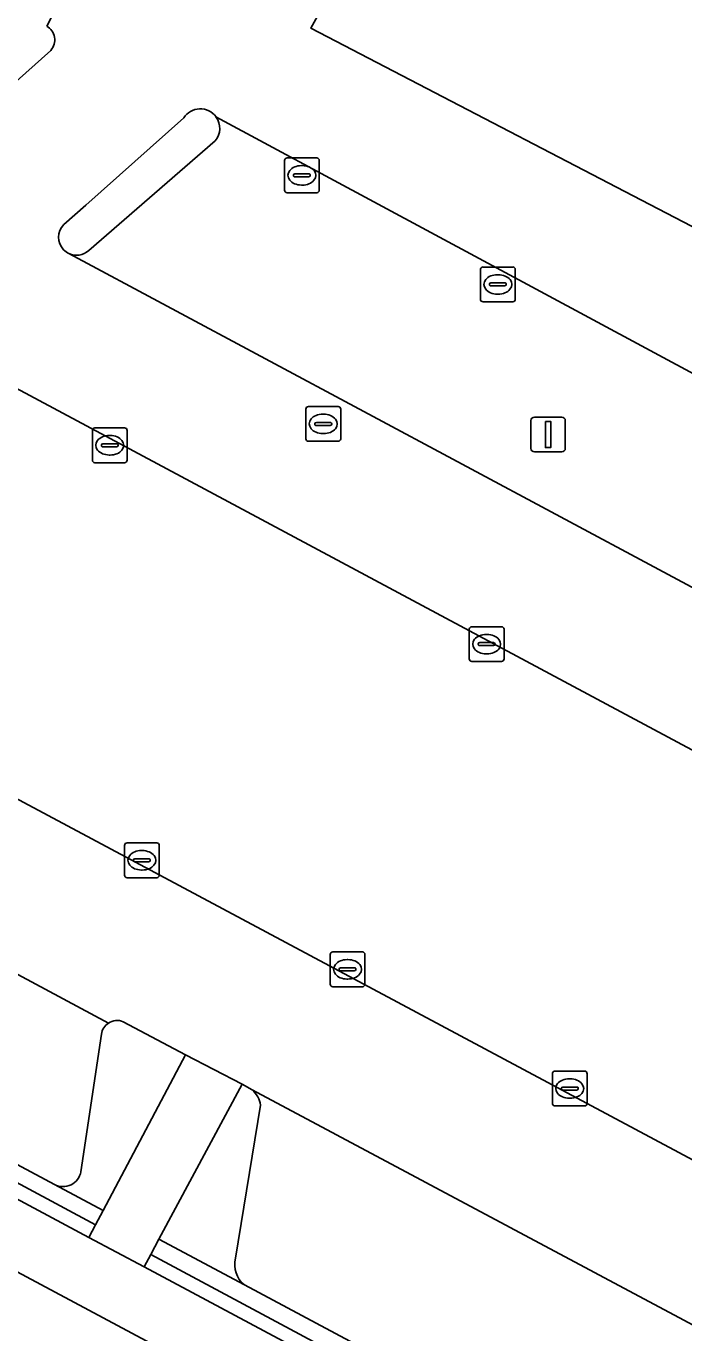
# Model space of a CAD drawing. Extents: x 159489 to 160304, y 383825 to 384531.
# Drawn here: x 159973.2 to 159992.1, y 383922.11 to 383959.68 of the extents above; entities that cross this region are included whole.
import ezdxf

# ---------------------------------------------------------------- set-up
doc = ezdxf.new("R2010")
doc.units = 0
for name, color, linetype in [('IMGEO_Fietspad_gesloten', 7, 'Continuous'), ('IMGEO_Groenvoorziening', 7, 'Continuous'), ('IMGEO_Haag', 7, 'Continuous'), ('IMGEO_Kolk', 7, 'Continuous'), ('IMGEO_Lichtmast', 7, 'Continuous'), ('IMGEO_Parkeervlak_open', 7, 'Continuous'), ('IMGEO_Rijbaan_lokaal_open', 7, 'Continuous'), ('IMGEO_Rioolput', 7, 'Continuous'), ('IMGEO_Verkeerseiland_open', 7, 'Continuous'), ('IMGEO_Voetpad_open', 7, 'Continuous')]:
    doc.layers.add(name, color=color, linetype=linetype)

msp = doc.modelspace()

# ---------------------------------------------------------------- linework, layer by layer
at = {"layer": 'IMGEO_Fietspad_gesloten'}
msp.add_lwpolyline([(160107.086, 383852.085), (159924.27, 383949.901)], dxfattribs=at)
at = {"layer": 'IMGEO_Groenvoorziening'}
for points in [[(159925.288, 383951.958), (159971.242, 383927.33), (159975.189, 383925.214), (159975.409, 383925.629), (159974.018, 383926.373), (159963.426, 383932.036)], [(159924.885, 383951.662), (159971.045, 383926.968), (159974.998, 383924.853), (159975.189, 383925.214), (159971.242, 383927.33)], [(160027.805, 383897.611), (159998.177, 383913.488), (159979.471, 383923.487), (159977.014, 383924.799), (159976.78, 383924.361), (160033.337, 383894.042), (160037.691, 383902.196)]]:
    msp.add_lwpolyline(points, dxfattribs=at)
msp.add_lwpolyline([(159976.78, 383924.361), (159976.588, 383924.003), (160033.172, 383893.732), (160033.337, 383894.042)], close=True, dxfattribs=at)
at = {"layer": 'IMGEO_Haag'}
msp.add_lwpolyline([(159924.885, 383951.662), (159971.045, 383926.968), (159974.998, 383924.853), (159975.189, 383925.214), (159971.242, 383927.33)], dxfattribs=at)
msp.add_lwpolyline([(159976.78, 383924.361), (159976.588, 383924.003), (160033.172, 383893.732), (160033.337, 383894.042)], close=True, dxfattribs=at)
at = {"layer": 'IMGEO_Kolk'}
for p, q in [((159980.623, 383954.96), (159980.623, 383955.812)), ((159980.698, 383955.886), (159981.55, 383955.886)), ((159981.624, 383955.812), (159981.624, 383954.96)), ((159980.925, 383955.429), (159981.323, 383955.429)), ((159981.111, 383955.666), (159981.136, 383955.666)), ((159980.882, 383955.38), (159980.882, 383955.392)), ((159981.32, 383955.343), (159980.922, 383955.343)), ((159981.134, 383955.106), (159981.109, 383955.106)), ((159981.366, 383955.392), (159981.366, 383955.38)), ((159981.55, 383954.886), (159980.698, 383954.886)), ((159986.255, 383951.825), (159986.255, 383952.677)), ((159986.33, 383952.751), (159987.182, 383952.751)), ((159986.743, 383952.531), (159986.768, 383952.531)), ((159987.256, 383952.677), (159987.256, 383951.825)), ((159986.514, 383952.245), (159986.514, 383952.257)), ((159986.952, 383952.208), (159986.554, 383952.208)), ((159986.557, 383952.294), (159986.955, 383952.294)), ((159986.998, 383952.257), (159986.998, 383952.245)), ((159987.182, 383951.751), (159986.33, 383951.751)), ((159986.766, 383951.971), (159986.741, 383951.971)), ((159975.103, 383947.2), (159975.103, 383948.052)), ((159975.178, 383948.126), (159976.03, 383948.126)), ((159976.104, 383948.052), (159976.104, 383947.2)), ((159975.362, 383947.62), (159975.362, 383947.632)), ((159975.8, 383947.583), (159975.402, 383947.583)), ((159975.405, 383947.669), (159975.803, 383947.669)), ((159975.591, 383947.906), (159975.616, 383947.906)), ((159975.846, 383947.632), (159975.846, 383947.62)), ((159975.614, 383947.346), (159975.589, 383947.346)), ((159976.03, 383947.126), (159975.178, 383947.126)), ((159985.933, 383941.483), (159985.933, 383942.335)), ((159986.008, 383942.409), (159986.86, 383942.409)), ((159986.934, 383942.335), (159986.934, 383941.483)), ((159986.192, 383941.903), (159986.192, 383941.915)), ((159986.235, 383941.952), (159986.633, 383941.952)), ((159986.421, 383942.189), (159986.446, 383942.189)), ((159986.676, 383941.915), (159986.676, 383941.903)), ((159986.63, 383941.866), (159986.232, 383941.866)), ((159986.444, 383941.629), (159986.419, 383941.629)), ((159986.86, 383941.409), (159986.008, 383941.409)), ((159976.025, 383935.269), (159976.025, 383936.121)), ((159976.1, 383936.195), (159976.952, 383936.195)), ((159976.513, 383935.975), (159976.538, 383935.975)), ((159977.026, 383936.121), (159977.026, 383935.269)), ((159976.284, 383935.689), (159976.284, 383935.701)), ((159976.722, 383935.652), (159976.324, 383935.652)), ((159976.327, 383935.738), (159976.725, 383935.738)), ((159976.768, 383935.701), (159976.768, 383935.689)), ((159976.952, 383935.195), (159976.1, 383935.195)), ((159976.536, 383935.415), (159976.511, 383935.415)), ((159981.935, 383932.134), (159981.935, 383932.986)), ((159982.01, 383933.06), (159982.862, 383933.06)), ((159982.936, 383932.986), (159982.936, 383932.134)), ((159982.194, 383932.554), (159982.194, 383932.566)), ((159982.632, 383932.517), (159982.234, 383932.517)), ((159982.237, 383932.603), (159982.635, 383932.603)), ((159982.423, 383932.84), (159982.448, 383932.84)), ((159982.678, 383932.566), (159982.678, 383932.554)), ((159982.446, 383932.28), (159982.421, 383932.28)), ((159982.862, 383932.06), (159982.01, 383932.06)), ((159988.322, 383928.708), (159988.322, 383929.56)), ((159988.397, 383929.634), (159989.249, 383929.634)), ((159989.323, 383929.56), (159989.323, 383928.708)), ((159988.581, 383929.128), (159988.581, 383929.14)), ((159988.624, 383929.177), (159989.022, 383929.177)), ((159988.81, 383929.414), (159988.835, 383929.414)), ((159989.065, 383929.14), (159989.065, 383929.128)), ((159989.019, 383929.091), (159988.621, 383929.091)), ((159988.833, 383928.854), (159988.808, 383928.854)), ((159989.249, 383928.634), (159988.397, 383928.634))]:
    msp.add_line(p, q, dxfattribs=at)
for points in [[(159980.623, 383954.96), (159980.623, 383955.812)], [(159980.698, 383955.886), (159981.55, 383955.886)], [(159981.624, 383955.812), (159981.624, 383954.96)], [(159981.55, 383954.886), (159980.698, 383954.886)], [(159986.255, 383951.825), (159986.255, 383952.677)], [(159986.33, 383952.751), (159987.182, 383952.751)], [(159987.256, 383952.677), (159987.256, 383951.825)], [(159987.182, 383951.751), (159986.33, 383951.751)], [(159975.103, 383947.2), (159975.103, 383948.052)], [(159975.178, 383948.126), (159976.03, 383948.126)], [(159976.104, 383948.052), (159976.104, 383947.2)], [(159976.03, 383947.126), (159975.178, 383947.126)], [(159985.933, 383941.483), (159985.933, 383942.335)], [(159986.008, 383942.409), (159986.86, 383942.409)], [(159986.934, 383942.335), (159986.934, 383941.483)], [(159986.86, 383941.409), (159986.008, 383941.409)], [(159976.025, 383935.269), (159976.025, 383936.121)], [(159976.1, 383936.195), (159976.952, 383936.195)], [(159977.026, 383936.121), (159977.026, 383935.269)], [(159976.952, 383935.195), (159976.1, 383935.195)], [(159981.935, 383932.134), (159981.935, 383932.986)], [(159982.01, 383933.06), (159982.862, 383933.06)], [(159982.936, 383932.986), (159982.936, 383932.134)], [(159982.862, 383932.06), (159982.01, 383932.06)], [(159988.322, 383928.708), (159988.322, 383929.56)], [(159988.397, 383929.634), (159989.249, 383929.634)], [(159989.323, 383929.56), (159989.323, 383928.708)], [(159989.249, 383928.634), (159988.397, 383928.634)]]:
    msp.add_lwpolyline(points, dxfattribs=at)
for centre, radius, start, end in [((159980.7, 383955.81), 0.0765, 91.552, 178.448), ((159980.7, 383955.81), 0.0765, 91.552, 178.448), ((159981.548, 383955.81), 0.0765, 1.552, 88.448), ((159981.548, 383955.81), 0.0765, 1.552, 88.448), ((159980.922, 383955.389), 0.0403, 85.8775, 175.7526), ((159981.327, 383955.391), 0.0386, 1.7309, 96.639), ((159980.919, 383955.379), 0.0366, 178.938, 274.7102), ((159981.323, 383955.386), 0.043, 264.8664, 352.4533), ((159980.7, 383954.962), 0.0765, 181.552, 268.448), ((159980.7, 383954.962), 0.0765, 181.552, 268.448), ((159981.548, 383954.962), 0.0765, 271.552, 358.448), ((159981.548, 383954.962), 0.0765, 271.552, 358.448), ((159986.332, 383952.675), 0.0765, 91.552, 178.448), ((159986.332, 383952.675), 0.0765, 91.552, 178.448), ((159987.18, 383952.675), 0.0765, 1.552, 88.448), ((159987.18, 383952.675), 0.0765, 1.552, 88.448), ((159986.554, 383952.254), 0.0403, 85.8775, 175.7526), ((159986.551, 383952.244), 0.0366, 178.938, 274.7102), ((159986.955, 383952.251), 0.043, 264.8664, 352.4533), ((159986.959, 383952.256), 0.0386, 1.7309, 96.639), ((159986.332, 383951.827), 0.0765, 181.552, 268.448), ((159986.332, 383951.827), 0.0765, 181.552, 268.448), ((159987.18, 383951.827), 0.0765, 271.552, 358.448), ((159987.18, 383951.827), 0.0765, 271.552, 358.448), ((159975.18, 383948.05), 0.0765, 91.552, 178.448), ((159975.18, 383948.05), 0.0765, 91.552, 178.448), ((159976.028, 383948.05), 0.0765, 1.552, 88.448), ((159976.028, 383948.05), 0.0765, 1.552, 88.448), ((159975.402, 383947.629), 0.0403, 85.8775, 175.7526), ((159975.399, 383947.619), 0.0366, 178.938, 274.7102), ((159975.803, 383947.626), 0.043, 264.8664, 352.4533), ((159975.807, 383947.631), 0.0386, 1.7309, 96.639), ((159975.18, 383947.202), 0.0765, 181.552, 268.448), ((159975.18, 383947.202), 0.0765, 181.552, 268.448), ((159976.028, 383947.202), 0.0765, 271.552, 358.448), ((159976.028, 383947.202), 0.0765, 271.552, 358.448), ((159986.01, 383942.333), 0.0765, 91.552, 178.448), ((159986.01, 383942.333), 0.0765, 91.552, 178.448), ((159986.858, 383942.333), 0.0765, 1.552, 88.448), ((159986.858, 383942.333), 0.0765, 1.552, 88.448), ((159986.232, 383941.912), 0.0403, 85.8775, 175.7526), ((159986.637, 383941.914), 0.0386, 1.7309, 96.639), ((159986.229, 383941.902), 0.0366, 178.938, 274.7102), ((159986.633, 383941.909), 0.043, 264.8664, 352.4533), ((159986.01, 383941.485), 0.0765, 181.552, 268.448), ((159986.01, 383941.485), 0.0765, 181.552, 268.448), ((159986.858, 383941.485), 0.0765, 271.552, 358.448), ((159986.858, 383941.485), 0.0765, 271.552, 358.448), ((159976.102, 383936.119), 0.0765, 91.552, 178.448), ((159976.102, 383936.119), 0.0765, 91.552, 178.448), ((159976.95, 383936.119), 0.0765, 1.552, 88.448), ((159976.95, 383936.119), 0.0765, 1.552, 88.448), ((159976.324, 383935.698), 0.0403, 85.8775, 175.7526), ((159976.321, 383935.688), 0.0366, 178.938, 274.7102), ((159976.725, 383935.695), 0.043, 264.8664, 352.4533), ((159976.729, 383935.7), 0.0386, 1.7309, 96.639), ((159976.102, 383935.271), 0.0765, 181.552, 268.448), ((159976.102, 383935.271), 0.0765, 181.552, 268.448), ((159976.95, 383935.271), 0.0765, 271.552, 358.448), ((159976.95, 383935.271), 0.0765, 271.552, 358.448), ((159982.012, 383932.984), 0.0765, 91.552, 178.448), ((159982.012, 383932.984), 0.0765, 91.552, 178.448), ((159982.86, 383932.984), 0.0765, 1.552, 88.448), ((159982.86, 383932.984), 0.0765, 1.552, 88.448), ((159982.234, 383932.563), 0.0403, 85.8775, 175.7526), ((159982.231, 383932.553), 0.0366, 178.938, 274.7102), ((159982.635, 383932.56), 0.043, 264.8664, 352.4533), ((159982.639, 383932.565), 0.0386, 1.7309, 96.639), ((159982.012, 383932.136), 0.0765, 181.552, 268.448), ((159982.012, 383932.136), 0.0765, 181.552, 268.448), ((159982.86, 383932.136), 0.0765, 271.552, 358.448), ((159982.86, 383932.136), 0.0765, 271.552, 358.448), ((159988.399, 383929.558), 0.0765, 91.552, 178.448), ((159988.399, 383929.558), 0.0765, 91.552, 178.448), ((159989.247, 383929.558), 0.0765, 1.552, 88.448), ((159989.247, 383929.558), 0.0765, 1.552, 88.448), ((159988.621, 383929.137), 0.0403, 85.8775, 175.7526), ((159989.026, 383929.139), 0.0386, 1.7309, 96.639), ((159988.618, 383929.127), 0.0366, 178.938, 274.7102), ((159989.022, 383929.134), 0.043, 264.8664, 352.4533), ((159988.399, 383928.71), 0.0765, 181.552, 268.448), ((159988.399, 383928.71), 0.0765, 181.552, 268.448), ((159989.247, 383928.71), 0.0765, 271.552, 358.448), ((159989.247, 383928.71), 0.0765, 271.552, 358.448)]:
    msp.add_arc(centre, radius, start, end, dxfattribs=at)
for centre, major_axis, ratio, start_param, end_param in [((159981.11, 383955.386), (-0.387, 0.002), 0.722429, 4.712389, 7.853982), ((159981.135, 383955.386), (-0.39, 0.002), 0.717154, 1.570796, 4.712389), ((159986.742, 383952.251), (-0.387, 0.002), 0.722429, 4.712389, 7.853982), ((159986.767, 383952.251), (-0.39, 0.002), 0.717154, 1.570796, 4.712389), ((159975.59, 383947.626), (-0.387, 0.002), 0.722429, 4.712389, 7.853982), ((159975.615, 383947.626), (-0.39, 0.002), 0.717154, 1.570796, 4.712389), ((159986.42, 383941.909), (-0.387, 0.002), 0.722429, 4.712389, 7.853982), ((159986.445, 383941.909), (-0.39, 0.002), 0.717154, 1.570796, 4.712389), ((159976.512, 383935.695), (-0.387, 0.002), 0.722429, 4.712389, 7.853982), ((159976.537, 383935.695), (-0.39, 0.002), 0.717154, 1.570796, 4.712389), ((159982.422, 383932.56), (-0.387, 0.002), 0.722429, 4.712389, 7.853982), ((159982.447, 383932.56), (-0.39, 0.002), 0.717154, 1.570796, 4.712389), ((159988.809, 383929.134), (-0.387, 0.002), 0.722429, 4.712389, 7.853982), ((159988.834, 383929.134), (-0.39, 0.002), 0.717154, 1.570796, 4.712389)]:
    msp.add_ellipse(centre, major_axis=major_axis, ratio=ratio, start_param=start_param, end_param=end_param, dxfattribs=at)
at = {"layer": 'IMGEO_Lichtmast'}
for p, q in [((159987.705, 383947.537), (159987.705, 383948.337)), ((159987.705, 383948.337), (159987.705, 383947.537)), ((159987.805, 383948.437), (159988.595, 383948.437)), ((159988.595, 383948.437), (159987.805, 383948.437)), ((159988.695, 383948.337), (159988.695, 383947.537)), ((159988.695, 383947.537), (159988.695, 383948.337)), ((159988.595, 383947.437), (159987.805, 383947.437)), ((159987.805, 383947.437), (159988.595, 383947.437))]:
    msp.add_line(p, q, dxfattribs=at)
msp.add_lwpolyline([(159988.125, 383948.312), (159988.275, 383948.312), (159988.275, 383947.562), (159988.125, 383947.562), (159988.125, 383948.312)], dxfattribs=at)
for centre, start, end in [((159987.805, 383948.337), 90, 180), ((159987.805, 383948.337), 90, 180), ((159988.595, 383948.337), 0, 90), ((159988.595, 383948.337), 360, 90), ((159987.805, 383947.537), 180, 270), ((159987.805, 383947.537), 180, 270), ((159988.595, 383947.537), 270, 0), ((159988.595, 383947.537), 270, 0)]:
    msp.add_arc(centre, 0.1, start, end, dxfattribs=at)
at = {"layer": 'IMGEO_Parkeervlak_open'}
for points in [[(160037.657, 383925.312), (159978.656, 383957.068)], [(159978.633, 383956.376), (159974.998, 383953.222)], [(159974.428, 383953.14), (160033.768, 383921.345)], [(160029.551, 383918.934), (159972.63, 383949.425)], [(159967.55, 383940.339), (160026.953, 383908.584)], [(159975.566, 383931.017), (159963.435, 383937.521)], [(159963.426, 383932.036), (159974.018, 383926.373)], [(159974.774, 383926.743), (159975.365, 383930.698)], [(160028.531, 383897.987), (160029.171, 383902.685), (159979.696, 383929.092)], [(159979.935, 383928.658), (159979.219, 383924.254)], [(159979.471, 383923.487), (159998.177, 383913.488), (160027.805, 383897.611)]]:
    msp.add_lwpolyline(points, dxfattribs=at)
for centre, radius, start, end in [((159978.203, 383956.737), 0.561, 319.9887, 36.204), ((159974.652, 383953.608), 0.519, 244.4674, 311.9054), ((159975.818, 383930.635), 0.457, 123.4487, 172.1217), ((159979.257, 383928.568), 0.684, 7.5971, 50.0853), ((159974.26, 383926.836), 0.522, 242.4142, 349.7417), ((159979.935, 383924.064), 0.74, 165.1451, 231.2311)]:
    msp.add_arc(centre, radius, start, end, dxfattribs=at)
at = {"layer": 'IMGEO_Rijbaan_lokaal_open'}
for points in [[(160045.074, 383926.114), (159993.67, 383953.619), (159993.5, 383953.314), (159981.38, 383959.622), (159983.843, 383964.058), (159985.866, 383967.699), (159979.718, 383970.987), (159977.689, 383967.227), (159976.466, 383964.959), (159973.791, 383959.676)], [(159973.909, 383958.978), (159970.842, 383956.247), (159970.546, 383955.974)], [(159974.283, 383953.972), (159974.916, 383954.531), (159977.728, 383957.037)], [(159978.656, 383957.068), (160037.657, 383925.312), (160037.756, 383925.259), (160037.968, 383925.125), (160041.546, 383923.208)], [(160035.638, 383920.368), (160033.768, 383921.345), (159974.428, 383953.14)], [(159972.21, 383949.667), (159972.47, 383949.51), (159972.63, 383949.425), (160029.551, 383918.934)], [(160026.953, 383908.584), (159967.55, 383940.339), (159967.321, 383940.473)], [(159963.435, 383937.521), (159975.566, 383931.017)], [(159975.989, 383931.055), (159977.783, 383930.1), (159979.404, 383929.26), (159979.696, 383929.092), (160029.171, 383902.685), (160029.345, 383903.962)]]:
    msp.add_lwpolyline(points, dxfattribs=at)
for centre, radius, start, end in [((159973.569, 383959.28), 0.454, 318.4183, 60.7724), ((159978.203, 383956.737), 0.562, 36.1484, 147.6781), ((159974.651, 383953.607), 0.518, 135.2666, 223.942), ((159974.63, 383953.579), 0.483, 223.2227, 245.2696), ((159975.813, 383930.64), 0.45, 67.009, 123.2577)]:
    msp.add_arc(centre, radius, start, end, dxfattribs=at)
at = {"layer": 'IMGEO_Rioolput'}
for p, q in [((159981.238, 383947.815), (159981.238, 383948.667)), ((159981.313, 383948.741), (159982.165, 383948.741)), ((159982.239, 383948.667), (159982.239, 383947.815)), ((159981.726, 383948.521), (159981.751, 383948.521)), ((159981.497, 383948.235), (159981.497, 383948.247)), ((159981.935, 383948.198), (159981.537, 383948.198)), ((159981.54, 383948.284), (159981.938, 383948.284)), ((159981.749, 383947.961), (159981.724, 383947.961)), ((159981.981, 383948.247), (159981.981, 383948.235)), ((159982.165, 383947.741), (159981.313, 383947.741))]:
    msp.add_line(p, q, dxfattribs=at)
for points in [[(159981.238, 383947.815), (159981.238, 383948.667)], [(159981.313, 383948.741), (159982.165, 383948.741)], [(159982.239, 383948.667), (159982.239, 383947.815)], [(159982.165, 383947.741), (159981.313, 383947.741)]]:
    msp.add_lwpolyline(points, dxfattribs=at)
for centre, radius, start, end in [((159981.315, 383948.665), 0.0765, 91.552, 178.448), ((159981.315, 383948.665), 0.0765, 91.552, 178.448), ((159982.163, 383948.665), 0.0765, 1.552, 88.448), ((159982.163, 383948.665), 0.0765, 1.552, 88.448), ((159981.537, 383948.244), 0.0403, 85.8775, 175.7526), ((159981.534, 383948.234), 0.0366, 178.938, 274.7102), ((159981.938, 383948.241), 0.043, 264.8664, 352.4533), ((159981.942, 383948.246), 0.0386, 1.7309, 96.639), ((159981.315, 383947.817), 0.0765, 181.552, 268.448), ((159981.315, 383947.817), 0.0765, 181.552, 268.448), ((159982.163, 383947.817), 0.0765, 271.552, 358.448), ((159982.163, 383947.817), 0.0765, 271.552, 358.448)]:
    msp.add_arc(centre, radius, start, end, dxfattribs=at)
for centre, major_axis, ratio, start_param, end_param in [((159981.725, 383948.241), (-0.387, 0.002), 0.722429, 4.712389, 7.853982), ((159981.75, 383948.241), (-0.39, 0.002), 0.717154, 1.570796, 4.712389)]:
    msp.add_ellipse(centre, major_axis=major_axis, ratio=ratio, start_param=start_param, end_param=end_param, dxfattribs=at)
at = {"layer": 'IMGEO_Verkeerseiland_open'}
for points in [[(159970.546, 383955.974), (159970.842, 383956.247), (159973.909, 383958.978)], [(159977.728, 383957.037), (159974.916, 383954.531), (159974.283, 383953.972)], [(159974.998, 383953.222), (159978.633, 383956.376)]]:
    msp.add_lwpolyline(points, dxfattribs=at)
for centre, radius, start, end in [((159973.569, 383959.28), 0.454, 318.4183, 60.7724), ((159978.203, 383956.737), 0.562, 36.1484, 147.6781), ((159978.203, 383956.737), 0.561, 319.9887, 36.204), ((159974.651, 383953.607), 0.518, 135.2666, 223.942), ((159974.63, 383953.579), 0.483, 223.2227, 245.2696), ((159974.652, 383953.608), 0.519, 244.4674, 311.9054)]:
    msp.add_arc(centre, radius, start, end, dxfattribs=at)
at = {"layer": 'IMGEO_Voetpad_open'}
for points in [[(160045.309, 383938.84), (160043.799, 383936.049), (159995.29, 383961.94), (159988.489, 383965.57), (159988.299, 383966.46), (159989.335, 383968.396), (159986.97, 383969.685), (159985.866, 383967.699), (159983.843, 383964.058), (159981.38, 383959.622), (159993.5, 383953.314), (159993.67, 383953.619), (159995.938, 383957.704), (160017.601, 383946.323), (160035.796, 383936.73), (160038.903, 383935.076), (160040.491, 383934.224), (160045.534, 383931.433)], [(160107.721, 383853.85), (160100.654, 383857.631), (160034.758, 383892.883), (160033.172, 383893.732), (159976.588, 383924.003), (159974.998, 383924.853), (159971.045, 383926.968), (159924.885, 383951.662)], [(159924.27, 383949.901), (160107.086, 383852.085)], [(159977.783, 383930.1), (159975.989, 383931.055)], [(159975.365, 383930.698), (159974.774, 383926.743)], [(159974.018, 383926.373), (159975.409, 383925.629), (159977.783, 383930.1)], [(159979.404, 383929.26), (159977.014, 383924.799), (159979.471, 383923.487)], [(159979.696, 383929.092), (159979.404, 383929.26)], [(159979.219, 383924.254), (159979.935, 383928.658)]]:
    msp.add_lwpolyline(points, dxfattribs=at)
msp.add_lwpolyline([(159979.404, 383929.26), (159977.783, 383930.1), (159975.409, 383925.629), (159975.189, 383925.214), (159974.998, 383924.853), (159976.588, 383924.003), (159976.78, 383924.361), (159977.014, 383924.799)], close=True, dxfattribs=at)
for centre, radius, start, end in [((159975.818, 383930.635), 0.457, 123.4487, 172.1217), ((159975.813, 383930.64), 0.45, 67.009, 123.2577), ((159979.257, 383928.568), 0.684, 7.5971, 50.0853), ((159974.26, 383926.836), 0.522, 242.4142, 349.7417), ((159979.935, 383924.064), 0.74, 165.1451, 231.2311)]:
    msp.add_arc(centre, radius, start, end, dxfattribs=at)

doc.saveas('drawing.dxf')
